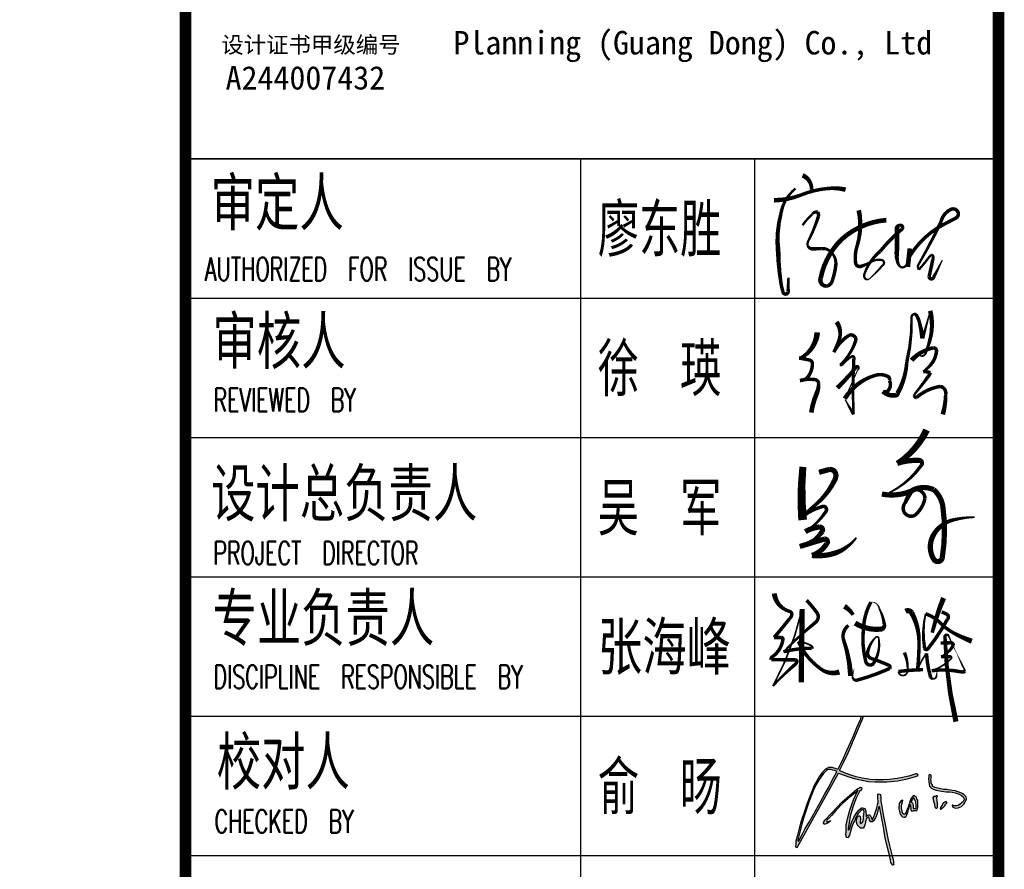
# Model space of a CAD drawing. Extents: x 1779708 to 7299578, y -1121471 to 88434.
# Tile 879 of 1056: x 6639309 to 6643548, y -962910 to -959251. Entities that reach past the tile are written whole.
import ezdxf

# ---------------------------------------------------------------- set-up
doc = ezdxf.new("R2010")
doc.units = 0
doc.header["$LTSCALE"] = 1000
doc.header["$MEASUREMENT"] = 0
doc.layers.get('0').update_dxf_attribs({"linetype": 'CONTINUOUS'})
for name, color, linetype in [('PUB_TEXT', 7, 'CONTINUOUS'), ('PUB_TITLE', 4, 'CONTINUOUS'), ('WINDOW', 2, 'CONTINUOUS'), ('可见线', 6, 'CONTINUOUS'), ('电子签', 2, 'CONTINUOUS'), ('通-图框－文字', 4, 'CONTINUOUS')]:
    doc.layers.add(name, color=color, linetype=linetype)
doc.styles.add('-宋体', font='simhei.ttf', dxfattribs={"width": 0.7})
doc.styles.add('dim_font', font='SIMPLEX.shx', dxfattribs={"width": 0.8})
doc.styles.add('仿宋', font='txt', dxfattribs={"width": 0.7})

# ---------------------------------------------------------------- blocks, each defined once
blk = doc.blocks.new('A$C6A191C33')
at = {"style": '-宋体'}
for s, height, p in [('设计证书甲级编号', 141.4, (32.2, 373.3)), ('A244007432', 202, (69, 58.7))]:
    blk.add_text(s, height=height, dxfattribs=at).set_placement(p)
blk = doc.blocks.new('A$C2DEF362E')
at = {"layer": 'PUB_TEXT'}
h = blk.add_hatch(color=256, dxfattribs=at)
h.dxf.hatch_style = 1
h.paths.add_polyline_path([(32593, 42092), (34565, 41342), (36866, 40638), (38650, 40028), (42928, 39185), (45558, 38763), (48891, 38435), (55190, 38435), (60871, 39091), (66370, 40126), (69985, 41158), (71629, 41768), (71905, 42256), (71702, 42623), (71188, 42751), (70655, 42843), (69754, 42494), (66925, 41537), (63588, 40800), (60744, 40266), (56780, 39805), (53272, 39547), (49382, 39602), (46318, 39787), (42185, 40415), (38996, 41170), (35600, 42297), (32724, 43291), (30088, 44544), (32222, 48729), (34582, 53924), (37415, 60628), (39633, 65720), (42653, 72804), (42334, 73188), (41802, 73188), (41448, 72952), (40976, 71566), (39116, 67318), (37253, 62794), (35747, 59284), (33767, 55027), (31966, 50868), (29187, 45103), (27944, 45602), (27147, 45779), (26667, 45971), (26228, 46110), (25661, 46202), (24980, 46191), (24286, 46064), (23893, 45844), (23211, 45613), (22241, 44872), (21028, 43690), (19283, 41178), (16550, 36576), (14890, 32519), (13851, 29782), (12635, 26613), (11300, 22693), (9669, 17443), (8424, 12995), (7386, 9284), (6764, 6885), (6734, 5109), (6497, 4398), (6497, 3894), (6912, 3687), (7456, 3530), (29463, 43175)])
h.paths.add_polyline_path([(28653, 44045), (28534, 43853), (25969, 39056), (24328, 35741), (22210, 32136), (19763, 27564), (16353, 21497), (13798, 16947), (11782, 13532), (10347, 10757), (8274, 6976), (8234, 6835), (8097, 6835), (7918, 6851), (7859, 7179), (7967, 8323), (8535, 10443), (9880, 15858), (11045, 19619), (12362, 23988), (13707, 27720), (15024, 31345), (16160, 34092), (17683, 37107), (19177, 39704), (21563, 42890), (22347, 43803), (23149, 44455), (23728, 44810), (24418, 45071), (25220, 45052), (25911, 44922), (26564, 44754), (27478, 44493)], flags=16)
h.paths.add_polyline_path([(41155, 33779), (41545, 34169), (41769, 34464), (41970, 34842), (41899, 35078), (41816, 35349), (41734, 35503), (41450, 35550), (41072, 35585), (40670, 35373), (39337, 34574), (31294, 27701), (25884, 22056), (22244, 18083), (21773, 17235), (21478, 16635), (21549, 16223), (21890, 15906), (22420, 15953), (23316, 16306), (24046, 16612), (24694, 17118), (25365, 17953), (23810, 17129), (23702, 17058), (23458, 17058), (23306, 17149), (23245, 17240), (23306, 17453), (23367, 17819), (23519, 18337), (24129, 18793), (25805, 20590), (28152, 23301), (31571, 26871), (34711, 29612), (38399, 32657), (39953, 34058), (39496, 33145), (37515, 28845), (35564, 23324), (34225, 18779), (33981, 17073), (33646, 15703), (33646, 14272), (33646, 13145), (33524, 11988), (33371, 10343), (33554, 9277), (33859, 8760), (34682, 8729), (34865, 9186), (35292, 10008), (35779, 11348), (36607, 14548), (37186, 16010), (37491, 16863), (38070, 17624), (38345, 18477), (38741, 19451), (39198, 20152), (39442, 20669), (40021, 21553), (40600, 22162), (41179, 22832), (41545, 23197), (42033, 23532), (42581, 23684), (42978, 23349), (43161, 22588), (42978, 21461), (42917, 19817), (42825, 18842), (42734, 17959), (42307, 16984), (41941, 16832), (41301, 16345), (41027, 16741), (41027, 17594), (41210, 18324), (41240, 19147), (41057, 19756), (40844, 20395), (40509, 20456), (40173, 20213), (39686, 19695), (39351, 18964), (39076, 17929), (39046, 16924), (39411, 15766), (39930, 15127), (40600, 14548), (41179, 13817), (42581, 13848), (43222, 14487), (43745, 16102), (43867, 16802), (43897, 17290), (44050, 17960), (44324, 18508), (44476, 18995), (44720, 19239), (45086, 19391), (45269, 19696), (45665, 19574), (45940, 19056), (46092, 17990), (46763, 17198), (47433, 17137), (48226, 17625), (49171, 19330), (50085, 21401), (50634, 24111), (50938, 25238), (51304, 25269), (53258, 15387), (54426, 8697), (56851, -1483), (57235, -3130), (57490, -4432), (57855, -5252), (58190, -6012), (58555, -5921), (58981, -5647), (58889, -4851), (58833, -4046), (58564, -2959), (57990, -472), (55991, 7377), (54184, 16702), (53558, 20078), (52704, 24264), (52039, 28168), (52001, 28963), (52020, 29549), (52039, 30363), (51963, 31252), (51907, 31706), (51395, 31971), (50808, 32047), (50524, 31952), (50524, 31328), (50562, 30401), (50619, 27544), (50345, 26249), (49811, 24092), (48835, 21392), (48419, 20069), (48059, 19067), (47719, 18330), (47303, 18481), (47208, 18651), (47132, 18954), (47094, 19294), (47000, 19710), (46754, 20050), (46489, 20428), (46205, 20693), (45997, 20825), (45657, 20844), (45202, 20711), (44711, 20485), (44370, 19842), (44294, 20012), (44238, 20277), (44238, 20560), (44200, 21127), (44067, 21959), (44048, 22715), (43916, 23566), (43689, 24076), (43008, 24473), (42383, 24662), (41797, 24624), (40302, 23434), (38844, 21536), (37652, 19400), (36687, 17396), (35987, 15109), (35628, 13446), (34909, 12746), (34701, 12916), (34573, 13555), (35117, 16667), (35692, 20232), (37113, 24983), (38807, 29400), (40115, 32210), (40493, 33036), (40659, 33295), (40859, 33626)])
h.paths.add_polyline_path([(63932, 21562), (63530, 22270), (63453, 22921), (63146, 24108), (63031, 25468), (63261, 26598), (63645, 27785), (63875, 28494), (63606, 28666), (63320, 28610), (62566, 28084), (62207, 27498), (61919, 27008), (61800, 26482), (61728, 25215), (61721, 24153), (62285, 22057), (62534, 21138), (63033, 20429), (63589, 19816), (64470, 19702), (64873, 19721), (65544, 20123), (65850, 20870), (66214, 21846), (66636, 23053), (66904, 23780), (67134, 24661), (67364, 25523), (67614, 26117), (67805, 26385), (67959, 25657), (68016, 24049), (67978, 23723), (68342, 23091), (68534, 22842), (69224, 22976), (69722, 23225), (70297, 23283), (70949, 23148), (71351, 23148), (71562, 24259), (71811, 24795), (71888, 25983), (71888, 26710), (71773, 28689), (71351, 29435), (71006, 30125), (70297, 30718), (69760, 31044), (69453, 31140), (69185, 30872), (68706, 30412), (68323, 29799), (67958, 28823), (67613, 27942), (67345, 27157), (67000, 26257), (66655, 24954), (66061, 23671), (65408, 22021), (65121, 21370), (64431, 21140), (64162, 21428)], flags=17)
h.paths.add_polyline_path([(69434, 24282), (69261, 24645), (69281, 25239), (69281, 26043), (69108, 26675), (68936, 27231), (68303, 27709), (68279, 27992), (68399, 28437), (68821, 28935), (68936, 29452), (69319, 29835), (69741, 29873), (70066, 29337), (70661, 27709), (70891, 25852), (70833, 24684), (70296, 24262)], flags=16)
h.paths.add_polyline_path([(80848, 26411), (80840, 25835), (80977, 25176), (81219, 24707), (81462, 24313), (81772, 24215), (81932, 24283), (82113, 24593), (82076, 25025), (82068, 26768), (81947, 28323), (81817, 29788), (81817, 30189), (81939, 30326), (82166, 30560), (82090, 30977), (81787, 31219), (81613, 31128), (81408, 30916), (80908, 30931), (80521, 30788), (79938, 29888), (80046, 29814), (80221, 29291), (80376, 28012)])
h.paths.add_polyline_path([(86255, 26179), (86627, 26566), (87022, 26741), (87196, 26938), (87105, 27203), (87090, 27590), (87045, 27803), (86862, 27954), (86589, 27992), (86247, 27825), (85708, 27514), (85130, 26723), (84720, 25798), (84151, 24804), (83868, 24039), (83943, 23964), (84016, 23734), (84199, 23806), (84478, 24086), (84867, 24426), (85837, 25436), (86149, 25709)])
h.paths.add_polyline_path([(82437, 35114), (80970, 35442), (79870, 36040), (79405, 37069), (78942, 37821), (78845, 38766), (78710, 39749), (78826, 40521), (78901, 41882), (78534, 42306), (78109, 42422), (77587, 42088), (77606, 41124), (77490, 40294), (77606, 38462), (77876, 37055), (78050, 36245), (78417, 35878), (78764, 35300), (80041, 34597), (81064, 34153), (82473, 33806), (84403, 33498), (86896, 33225), (88691, 33167), (90139, 32936), (91702, 32666), (93751, 31987), (95121, 31215), (96009, 30463), (96395, 29731), (96511, 29422), (96472, 29133), (96298, 28786), (96144, 28439), (95932, 28053), (95604, 27590), (95063, 27282), (94542, 26780), (93345, 25912), (92438, 25700), (91338, 25662), (90778, 25681), (90450, 26009), (90122, 26067), (90141, 25700), (90508, 24967), (91261, 24601), (92110, 24524), (93384, 24717), (95005, 25411), (96298, 26664), (97476, 28516), (97669, 29075), (97727, 29499), (97514, 30097), (97418, 30695), (96916, 31235), (96318, 31678), (95488, 32237), (93847, 32912), (92535, 33395), (91840, 33703), (90084, 33954), (87340, 34381), (85506, 34401), (83885, 34786)])
for points in [[(7456, 3530), (29463, 43175), (32593, 42092), (34565, 41342), (36866, 40638), (38650, 40028), (42928, 39185), (45558, 38763), (48891, 38435), (55190, 38435), (60871, 39091), (66370, 40126), (69985, 41158), (71629, 41768), (71905, 42256), (71702, 42623), (71188, 42751), (70655, 42843), (69754, 42494), (66925, 41537), (63588, 40800), (60744, 40266), (56780, 39805), (53272, 39547), (49382, 39602), (46318, 39787), (42185, 40415), (38996, 41170), (35600, 42297), (32724, 43291), (30088, 44544), (32222, 48729), (34582, 53924), (37415, 60628), (39633, 65720), (42653, 72804), (42334, 73188), (41802, 73188), (41448, 72952), (40976, 71566), (39116, 67318), (37253, 62794), (35747, 59284), (33767, 55027), (31966, 50868), (29187, 45103), (27944, 45602), (27147, 45779), (26667, 45971), (26228, 46110), (25661, 46202), (24980, 46191), (24286, 46064), (23893, 45844), (23211, 45613), (22241, 44872), (21028, 43690), (19283, 41178), (16550, 36576), (14890, 32519), (13851, 29782), (12635, 26613), (11300, 22693), (9669, 17443), (8424, 12995), (7386, 9284), (6764, 6885), (6734, 5109), (6497, 4398), (6497, 3894), (6912, 3687), (7456, 3530)], [(8274, 6976), (10347, 10757), (11782, 13532), (13798, 16947), (16353, 21497), (19763, 27564), (22210, 32136), (24328, 35741), (25969, 39056), (28534, 43853), (28653, 44045), (27478, 44493), (26564, 44754), (25911, 44922), (25220, 45052), (24418, 45071), (23728, 44810), (23149, 44455), (22347, 43803), (21563, 42890), (19177, 39704), (17683, 37107), (16160, 34092), (15024, 31345), (13707, 27720), (12362, 23988), (11045, 19619), (9880, 15858), (8535, 10443), (7967, 8323), (7859, 7179), (7918, 6851), (8097, 6835), (8234, 6835), (8274, 6976)], [(77587, 42088), (77606, 41124), (77490, 40294), (77606, 38462), (77876, 37055), (78050, 36245), (78417, 35878), (78764, 35300), (80041, 34597), (81064, 34153), (82473, 33806), (84403, 33498), (86896, 33225), (88691, 33167), (90139, 32936), (91702, 32666), (93751, 31987), (95121, 31215), (96009, 30463), (96395, 29731), (96511, 29422), (96472, 29133), (96298, 28786), (96144, 28439), (95932, 28053), (95604, 27590), (95063, 27282), (94542, 26780), (93345, 25912), (92438, 25700), (91338, 25662), (90778, 25681), (90450, 26009), (90122, 26067), (90141, 25700), (90508, 24967), (91261, 24601), (92110, 24524), (93384, 24717), (95005, 25411), (96298, 26664), (97476, 28516), (97669, 29075), (97727, 29499), (97514, 30097), (97418, 30695), (96916, 31235), (96318, 31678), (95488, 32237), (93847, 32912), (92535, 33395), (91840, 33703), (90084, 33954), (87340, 34381), (85506, 34401), (83885, 34786), (82437, 35114), (80970, 35442), (79870, 36040), (79405, 37069), (78942, 37821), (78845, 38766), (78710, 39749), (78826, 40521), (78901, 41882), (78534, 42306), (78109, 42422), (77587, 42088)], [(23810, 17129), (25365, 17953), (24694, 17118), (24046, 16612), (23316, 16306), (22420, 15953), (21890, 15906), (21549, 16223), (21478, 16635), (21773, 17235), (22244, 18083), (25884, 22056), (31294, 27701), (39337, 34574), (40670, 35373), (41072, 35585), (41450, 35550), (41734, 35503), (41816, 35349), (41899, 35078), (41970, 34842), (41769, 34464), (41545, 34169), (41155, 33779), (40859, 33626), (40659, 33295), (40493, 33036), (40115, 32210), (38807, 29400), (37113, 24983), (35692, 20232), (35117, 16667), (34573, 13555), (34701, 12916), (34909, 12746), (35628, 13446), (35987, 15109), (36687, 17396), (37652, 19400), (38844, 21536), (40302, 23434), (41797, 24624), (42383, 24662), (43008, 24473), (43689, 24076), (43916, 23566), (44048, 22715), (44067, 21959), (44200, 21127), (44238, 20560), (44238, 20277), (44294, 20012), (44370, 19842), (44711, 20485), (45202, 20711), (45657, 20844), (45997, 20825), (46205, 20693), (46489, 20428), (46754, 20050), (47000, 19710), (47094, 19294), (47132, 18954), (47208, 18651), (47303, 18481), (47719, 18330), (48059, 19067), (48419, 20069), (48835, 21392), (49811, 24092), (50345, 26249), (50619, 27544), (50562, 30401), (50524, 31328), (50524, 31952), (50808, 32047), (51395, 31971), (51907, 31706), (51963, 31252), (52039, 30363), (52020, 29549), (52001, 28963), (52039, 28168), (52704, 24264), (53558, 20078), (54184, 16702), (55991, 7377), (57990, -472), (58564, -2959), (58833, -4046), (58889, -4851), (58981, -5647), (58555, -5921), (58190, -6012), (57855, -5252), (57490, -4432), (57235, -3130), (56851, -1483), (54426, 8697), (53258, 15387), (51304, 25269), (50938, 25238), (50634, 24111), (50085, 21401), (49171, 19330), (48226, 17625), (47433, 17137), (46763, 17198), (46092, 17990), (45940, 19056), (45665, 19574), (45269, 19696), (45086, 19391), (44720, 19239), (44476, 18995), (44324, 18508), (44050, 17960), (43897, 17290), (43867, 16802), (43745, 16102), (43222, 14487), (42581, 13848), (41179, 13817), (40600, 14548), (39930, 15127), (39411, 15766), (39046, 16924), (39076, 17929), (39351, 18964), (39686, 19695), (40173, 20213), (40509, 20456), (40844, 20395), (41057, 19756), (41240, 19147), (41210, 18324), (41027, 17594), (41027, 16741), (41301, 16345), (41941, 16832), (42307, 16984), (42734, 17959), (42825, 18842), (42917, 19817), (42978, 21461), (43161, 22588), (42978, 23349), (42581, 23684), (42033, 23532), (41545, 23197), (41179, 22832), (40600, 22162), (40021, 21553), (39442, 20669), (39198, 20152), (38741, 19451), (38345, 18477), (38070, 17624), (37491, 16863), (37186, 16010), (36607, 14548), (35779, 11348), (35292, 10008), (34865, 9186), (34682, 8729), (33859, 8760), (33554, 9277), (33371, 10343), (33524, 11988), (33646, 13145), (33646, 14272), (33646, 15703), (33981, 17073), (34225, 18779), (35564, 23324), (37515, 28845), (39496, 33145), (39953, 34058), (38399, 32657), (34711, 29612), (31571, 26871), (28152, 23301), (25805, 20590), (24129, 18793), (23519, 18337), (23367, 17819), (23306, 17453), (23245, 17240), (23306, 17149), (23458, 17058), (23702, 17058), (23810, 17129)], [(63320, 28610), (62566, 28084), (62207, 27498), (61919, 27008), (61800, 26482), (61728, 25215), (61721, 24153), (62285, 22057), (62534, 21138), (63033, 20429), (63589, 19816), (64470, 19702), (64873, 19721), (65544, 20123), (65850, 20870), (66214, 21846), (66636, 23053), (66904, 23780), (67134, 24661), (67364, 25523), (67614, 26117), (67805, 26385), (67959, 25657), (68016, 24049), (67978, 23723), (68342, 23091), (68534, 22842), (69224, 22976), (69722, 23225), (70297, 23283), (70949, 23148), (71351, 23148), (71562, 24259), (71811, 24795), (71888, 25983), (71888, 26710), (71773, 28689), (71351, 29435), (71006, 30125), (70297, 30718), (69760, 31044), (69453, 31140), (69185, 30872), (68706, 30412), (68323, 29799), (67958, 28823), (67613, 27942), (67345, 27157), (67000, 26257), (66655, 24954), (66061, 23671), (65408, 22021), (65121, 21370), (64431, 21140), (64162, 21428), (63932, 21562), (63530, 22270), (63453, 22921), (63146, 24108), (63031, 25468), (63261, 26598), (63645, 27785), (63875, 28494), (63606, 28666), (63320, 28610)], [(68303, 27709), (68936, 27231), (69108, 26675), (69281, 26043), (69281, 25239), (69261, 24645), (69434, 24282), (70296, 24262), (70833, 24684), (70891, 25852), (70661, 27709), (70066, 29337), (69741, 29873), (69319, 29835), (68936, 29452), (68821, 28935), (68399, 28437), (68279, 27992), (68303, 27709)], [(79938, 29888), (80521, 30788), (80908, 30931), (81408, 30916), (81613, 31128), (81787, 31219), (82090, 30977), (82166, 30560), (81939, 30326), (81817, 30189), (81817, 29788), (81947, 28323), (82068, 26768), (82076, 25025), (82113, 24593), (81932, 24283), (81772, 24215), (81462, 24313), (81219, 24707), (80977, 25176), (80840, 25835), (80848, 26411), (80376, 28012), (80221, 29291), (80046, 29814), (79938, 29888)], [(83868, 24039), (84151, 24804), (84720, 25798), (85130, 26723), (85708, 27514), (86247, 27825), (86589, 27992), (86862, 27954), (87045, 27803), (87090, 27590), (87105, 27203), (87196, 26938), (87022, 26741), (86627, 26566), (86255, 26179), (86149, 25709), (85837, 25436), (84867, 24426), (84478, 24086), (84199, 23806), (84016, 23734), (83943, 23964), (83868, 24039)]]:
    blk.add_lwpolyline(points, dxfattribs=at)
blk = doc.blocks.new('A$C3D8761CE')
at = {"layer": 'PUB_TITLE'}
for p, q in [((83100, 28000), (76100, 28000)), ((76100, 26800), (83100, 26800)), ((76100, 25600), (83100, 25600)), ((76100, 24400), (83100, 24400)), ((76100, 23200), (83100, 23200)), ((76100, 22000), (83100, 22000))]:
    blk.add_line(p, q, dxfattribs=at)
at = {"layer": 'PUB_TITLE', "const_width": 100}
blk.add_lwpolyline([(2500, 1000), (83100, 1000), (83100, 58400), (2500, 58400)], close=True, dxfattribs=at)
blk.add_lwpolyline([(76100, 58400), (76100, 1000)], dxfattribs=at)
at = {"layer": 'PUB_TITLE'}
for points in [[(76100, 28000), (83100, 28000)], [(79500, 28000), (79500, 19600)], [(81000, 28000), (81000, 19600)]]:
    blk.add_lwpolyline(points, dxfattribs=at)
at = {"layer": '电子签'}
for points in [[(81412.7, 27856.9, 40, 30, -0.327041), (81489.7, 27732.2, 30, 30, 1.316007)], [(81166.5, 27642.7, 40, 30, 0.091809), (81397.7, 27687.6, 30, 30, -0.076404), (81631.9, 27744.2, 30, 40, -0.084603), (81783.2, 27734, 40, 40, 1.039532)], [(81352, 27743.6, 20, 30, 0.184781), (81226.7, 27528.6, 30, 40, 0.092155), (81202.8, 27199.8, 40, 30, 0.033489), (81227.5, 26923.7, 30, 30, 0.03291), (81245.2, 26850.7, 30, 30, 0.944278), (81288.5, 26860, 30, 30, 0.007556), (81288.5, 26860, 30, 20, 0), (81290.9, 26975.7, 0, 0, 0)], [(81412.3, 27427.3, 20, 20, -0.053718), (81497.1, 27524, 20, 30, -0.314478), (81542, 27540.6, 30, 30, -0.157331), (81550.6, 27507.9, 30, 20, -0.043193), (81466.6, 27301, 20, 20, 0.155023), (81455.6, 27256.9, 20, 30, 0.341741), (81496.6, 27224, 30, 30, -0.004522), (81572.7, 27226, 30, 20, -0.261217), (81662.8, 27191.4, 20, 30, -0.213293), (81699.3, 27087.1, 30, 30, -0.061379), (81669.6, 26953.9, 30, 30, -0.24786), (81628.6, 26905.4, 30, 40, -0.583549), (81568.6, 26971.2, 40, 40, -0.151018), (81749.9, 27306.8, 40, 40, -0.164978), (82134.4, 27471.7, 40, 40, -0.056318)], [(81896.8, 27556.7, 40, 30, -0.12764), (81882.5, 27249.5, 30, 30, 0.112907), (81869.3, 27103.1, 30, 30, 0.465956), (81915.3, 27073.5, 30, 20, 0.058394), (82005.3, 27113.3, 20, 20, -0.191784), (82096.2, 27127.4, 20, 20, -0.327353), (82114.2, 27106.6, 20, 20, -0.288302), (82101.2, 27081.7, 20, 10, -0.038889), (81987.4, 26965.7, 10, 20, -0.393879), (81953.6, 26966.8, 20, 20, -0.287045), (81944.5, 27005.7, 20, 30, -0.136068), (82079.8, 27202.7, 30, 30, -0.042034), (82265.5, 27392, 30, 30, 0.897281), (82249, 27425.9, 30, 40, 0.357357), (82224.6, 27400.6, 40, 40, -0.016292), (82224.1, 27185.7, 40, 30, 0.079084), (82229, 27122.6, 30, 20, 0.154198), (82254.7, 27068.2, 20, 20, 0.545489), (82312.7, 27107.2, 20, 10, -0.011781), (82336.6, 27228, 40, 40, 0), (82319.1, 27068.2, 40, 40, 0)], [(82336.1, 27161.9, 30, 30, -0.139001), (82636.7, 27439.3, 30, 30, 0.005171), (82732.7, 27489.3, 30, 30, 0.435568), (82748, 27547.1, 30, 30, 0.382326), (82689.4, 27563.9, 30, 30, 0.226723), (82605, 27457.8, 30, 20, -0.020271), (82422.4, 27109.1, 20, 20, 0.049309), (82403.9, 27073.3, 20, 20, 0), (82413.7, 27044.3, 20, 20, 0.023464), (82503.8, 27155.2, 20, 20, -0.203022), (82533.5, 27173.7, 20, 30, -0.187391), (82533.5, 27129.7, 30, 30, -0.006584), (82502.4, 26985.7, 30, 30, 0.871812), (82540.7, 26979.4, 30, 20, 0), (82573.3, 27040, 20, 10, 0), (82616, 27127.8, 10, 10, 0)], [(81712.5, 26027, 40, 30, 0.033738), (81875.1, 26207.3, 30, 20, -0.703228), (81895.6, 26200.5, 20, 10, -0.218795), (81884.7, 26175.4, 10, 10, -0.001701), (81776.5, 25934.2, 40, 30, -0.186706), (82038.1, 26134.9, 30, 30, -0.183379), (82145.9, 26126.5, 30, 30, -0.383493), (82160.8, 26091, 30, 30, -0.316646), (82149, 26003.7, 30, 30, -0.368024), (82104.2, 25998.4, 40, 40, 0.245008), (82216.1, 25963.5, 40, 40, 0.333221), (82230.2, 25978.6, 40, 30, 0.113678), (82310.6, 26250.4, 30, 20, 0.064703), (82351.2, 26635.2, 20, 20, -0.275634), (82364.3, 26658.3, 20, 30, -0.443227), (82394.1, 26651.4, 30, 30, -0.070191), (82419.5, 26591.3, 30, 40, -0.02646), (82445.9, 26453, 30, 20, 0), (82472, 26541, 20, 10, 0), (82512.1, 26690, 40, 30, -0.137858), (82504.8, 26423.9, 30, 20, -0.030787), (82470.1, 26321.3, 20, 10, -0.640561), (82412.9, 26318.1, 10, 10, 0), (82351.8, 26264.9, 40, 30, -0.163108), (82540.7, 26372.2, 30, 30, -0.468432), (82565.7, 26339.9, 30, 30, -0.131023), (82526.7, 26239.1, 30, 20, -0.072844), (82451.1, 26166.1, 30, 30, -0.107963), (82512.9, 26158, 30, 30, -0.105878), (82493.3, 26124.2, 30, 20, -0.020312), (82386.7, 25984.6, 20, 20, 0.069667), (82370.9, 25957.2, 20, 30, 0.312264), (82393.4, 25943.9, 30, 30, -0.143223), (82598.9, 26039.6, 30, 30, -0.41006), (82645.5, 25972, 30, 40, -0.065907), (82620.6, 25798.5, 40, 40, -400.829791)], [(81705.8, 26594.4, 40, 30, -0.235253), (81729.2, 26446.8, 30, 30, -0.048503), (81681.3, 26333.8, 30, 30, -0.143864), (81814.7, 26480.7, 30, 30, -0.569528), (81871.3, 26434.9, 30, 20, -0.120767), (81748.1, 26236.7, 20, 20, 1.123766), (81751.2, 26221.6, 20, 20, -0.081293), (81839.6, 26300.6, 20, 30, -0.556039), (81854, 26279.5, 30, 20, 0.023181), (81851.6, 25799.4, 30, 20, 0), (81818, 25857.6, 20, 10, 0), (81778.6, 25927.3, 10, 10, 0)], [(81539, 26505.1, 50, 30, -0.247192), (81405.7, 26289.1, 30, 30, -0.132045), (81383.2, 26282.9, 30, 30, -0.034515), (81474, 26266, 30, 30, -0.338149), (81497.3, 26236.4, 30, 30, -0.193076), (81448.5, 26109.6, 30, 30, -0.156137), (81390, 26090.6, 30, 30, -0.088824), (81514, 26099, 30, 30, -0.381284), (81551.5, 26064, 30, 40, -0.098201), (81536.4, 25984.1, 40, 40, 0.063655), (81487.6, 25814.3, 40, 40, 5.555951)], [(82480.8, 25664.5, 60, 45, -0.143271), (82227.4, 25376.4, 45, 45, -0.095886), (82416.5, 25402.4, 45, 30, -0.639798), (82435.3, 25359.6, 30, 15, -0.123163), (82163.5, 25126.1, 15, 15, -0.171939), (82095.8, 25112.8, 45, 45, 0.147325), (82347, 25137.4, 45, 30, 0.018524), (82293.3, 25031.2, 30, 30, 0.835771), (82383, 24932, 30, 30, 0.16078), (82466.8, 25074.8, 30, 30, 0.598796), (82347, 25137.4, 45, 45, -0.252908), (82542.3, 25150.4, 45, 45, -0.181147), (82620.9, 25003.3, 45, 45, -0.074141), (82615.4, 24563.3, 45, 45, -0.683518), (82543.4, 24550.2, 45, 45, -0.258332), (82534.4, 24749.5, 45, 30, -0.222176), (82711.4, 24890.5, 30, 15, -0.053843), (82894, 24914.1, 15, 15, 0.979743)], [(81415.4, 25346.6, 60, 75, 0.047203), (81413.2, 24889.4, 75, 75, 0.150818)], [(81554.7, 25300.2, 45, 45, 0), (81644.4, 25324.5, 45, 45, -0.458975), (81699.9, 25271.9, 45, 45, -0.110796), (81689.2, 25232.9, 45, 30, -0.110252), (81517.9, 25015.3, 30, 15, 0.03889), (81386.3, 24897.7, 30, 30, -0.117305), (81590.2, 25007, 30, 30, -0.624623), (81614.3, 24962.8, 30, 15, -0.10688), (81435.7, 24789.2, 45, 45, -0.104917), (81560.5, 24829.4, 45, 45, -0.513789), (81583, 24791.6, 45, 30, -0.08355), (81505.6, 24714.3, 30, 15, 0.031953), (81389.1, 24661.1, 45, 45, -0.005633), (81601.3, 24725.3, 45, 45, -0.675043), (81620, 24684.5, 45, 45, -0.173232), (81493.7, 24583.7, 45, 45, 0.107096), (81697.1, 24605.9, 45, 30, 0.090302), (81798.3, 24661.1, 30, 15, 0.082167), (81876.4, 24738.2, 15, 15, 0.087567)], [(81170.3, 24256.7, 45, 30, 0.246017), (81257.9, 24120.9, 30, 30, 0.052833), (81305, 24100.4, 30, 30, -0.323811), (81320.1, 24080.2, 30, 30, -0.226798), (81301.8, 24041.4, 30, 30, -0.015284), (81167.1, 23877.5, 30, 30, 0), (81230.5, 23878, 30, 30, -0.420426), (81243.7, 23861.1, 30, 30, -0.211322), (81150.7, 23710.4, 30, 30, 0.335582), (81143.1, 23687.7, 30, 30, 0.003822), (81351.9, 23684.5, 30, 30, -0.528852), (81363.6, 23667, 30, 30, -0.119655), (81348.4, 23645.7, 30, 15, 0.033989), (81157.7, 23457.9, 15, 15, 0.067368), (81409.1, 24122, 45, 45, 0), (81401.3, 23490.8, 45, 45, 0)], [(81447.6, 24198.4, 30, 30, -0.027777), (81536.3, 24091.5, 30, 30, -0.405077), (81525.3, 24009.2, 30, 15, 0.02541), (81248.7, 23754.3, 30, 30, -0.067135), (81491.9, 23785.4, 30, 15, 0.427654), (81490.1, 23805.8, 15, 15, 0.1106), (81376.3, 23842.5, 30, 30, 0.137464), (81575.7, 23602.5, 30, 45, 0.237029), (81729.8, 23580.9, 45, 45, 0.809118)], [(81772.7, 24145.9, 45, 30, -0.12645), (81848.2, 24072.1, 30, 30, 0.087592)], [(81865.4, 24002, 45, 45, 0.172227), (82087, 23950, 45, 30, 0.450369), (82116.4, 23991.6, 30, 15, 0.086705), (82072.9, 24127.5, 15, 3, 0.402521), (82000.8, 24182.4, 30, 30, 0.116805), (81937.6, 23957.4, 30, 30, 0.091359), (81956.5, 23672.8, 30, 30, 0.620885), (82022.7, 23652.6, 30, 15, 0.184605), (82068.7, 23871.1, 15, 15, 0.615478), (82040.3, 23877, 15, 30, 0.13884), (81973.5, 23752.8, 30, 30, 0.432173), (82013.1, 23694.7, 30, 30, -0.020207), (82152.8, 23639.4, 30, 30, -0.490589), (82163.4, 23611.4, 30, 30, 0), (82126.1, 23594.8, 30, 30, -0.035881), (81879.6, 23509.5, 30, 15, -0.448045), (81842.9, 23541, 15, 3, -0.065102), (81857.4, 23608.3, 3, 3, -0.780213)], [(82627.1, 24217.8, 45, 30, 0.039801), (82529.3, 23918.8, 30, 30, 2.052854)], [(82299, 24103.3, 45, 45, -0.367749), (82351.3, 24092.4, 45, 30, -0.121697), (82415.4, 23852.1, 30, 30, -0.028386), (82403.3, 23599.7, 15, 15, -0.073844), (82479.7, 23741.2, 30, 30, 0.052443), (82514.5, 23536.9, 30, 15, 0.26556), (82541.6, 23521, 15, 15, 0.350925), (82565.8, 23545.5, 15, 3, -0.017634), (82572.9, 23596.8, 0, 0, 0)], [(82609.8, 24096, 30, 30, -0.054256), (82658.3, 24076.2, 30, 30, -0.443546), (82660.8, 24036.3, 30, 30, -0.046016), (82491.9, 23780.3, 30, 30, -0.563395), (82463.7, 23784, 30, 15, -0.097129), (82471.8, 24081.9, 30, 30, -0.124783), (82607.6, 23993.9, 30, 30, 0.064384), (82712.9, 23916.4, 30, 45, 0.038688), (82870, 23845.7, 0, 0, 0)], [(81808.2, 23981.4, 30, 30, 0.254427), (81761.1, 23873.5, 30, 45, -0.068566), (81827.6, 23546.1, 45, 45, 1.446989)], [(82601.6, 23829.5, 30, 30, 0.00461), (82689, 23832.5, 30, 30, -0.448412), (82710.2, 23810.7, 30, 15, -0.172205), (82604.6, 23712.4, 30, 30, 0.013626), (82681.2, 23712.4, 30, 15, -0.751538), (82687.9, 23691.4, 15, 15, -0.118195), (82524.6, 23591.6, 30, 30, -0.085174), (82777.6, 23581.6, 30, 30, 0.163267), (82813.1, 23587.3, 15, 15, 0.026692), (82787.1, 23641.3, 15, 3, 0.006484), (82739.4, 23742.5, 3, 15, -0.021311), (82671.3, 23889.5, 15, 30, 0.842962), (82638.5, 23884.5, 30, 45, 0.050055), (82733.5, 23152.9, 45, 45, 1.205466)], [(82289.5, 23747.6, 30, 15, -0.132428), (82315.5, 23585.1, 15, 15, -0.568723), (82254.4, 23556.9, 15, 15, -0.227954), (82238.6, 23584.6, 30, 30, -0.024915), (82450.3, 23600.7, 30, 30, 0.27376)]]:
    blk.add_lwpolyline(points, format="xyseb", dxfattribs=at)
at = {"layer": 'PUB_TEXT'}
blk.add_blockref('A$C6A191C33', (76375.6, 28537.6), dxfattribs=at)
at = {"layer": 'WINDOW', "xscale": 0.01615088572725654, "yscale": 0.01615088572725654, "zscale": 0.01615088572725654}
blk.add_blockref('A$C2DEF362E', (81245.7, 22012.8), dxfattribs=at)
at = {"layer": 'PUB_TEXT', "style": '-宋体'}
blk.add_text(' Planning (Guang Dong) Co., Ltd', height=202, dxfattribs=at).set_placement((78269.3, 28898.3))
at = {"layer": '通-图框－文字'}
for s, style, width, p in [('审定人', '仿宋', 0.7, (76316.4, 27426)), ('廖东胜', '-宋体', 0.65, (79650, 27200)), ('审核人', '仿宋', 0.7, (76331.8, 26233.7)), ('徐  瑛', '-宋体', 0.65, (79650, 26000)), ('设计总负责人', '仿宋', 0.7, (76319.6, 24922.4)), ('吴  军', '-宋体', 0.65, (79650, 24800)), ('专业负责人', '仿宋', 0.7, (76331.8, 23848.7)), ('张海峰', '仿宋', 0.7, (79650, 23600)), ('校对人', '仿宋', 0.7, (76368.5, 22611.4)), ('俞  旸', '-宋体', 0.65, (79650, 22400))]:
    blk.add_text(s, height=400, dxfattribs=dict(at, style=style, width=width)).set_placement(p)
at = {"layer": '通-图框－文字', "color": 4, "style": 'dim_font', "width": 0.65}
for s, p in [('AUTHORIZED  FOR  ISSUE  BY', (76266.9, 26950.2)), ('REVIEWED  BY', (76341.3, 25823.5)), ('PROJECT  DIRECTOR', (76339.6, 24504.7)), ('DISCIPLINE  RESPONSIBLE  BY', (76341.2, 23439)), ('CHECKED  BY', (76349.8, 22194.6))]:
    blk.add_text(s, height=200, dxfattribs=at).set_placement(p)

msp = doc.modelspace()

# ---------------------------------------------------------------- block references
at = {"layer": '可见线', "xscale": 0.5, "yscale": 0.5, "zscale": 0.5}
msp.add_blockref('A$C3D8761CE', (6601973.1, -973850.2), dxfattribs=at)

doc.saveas('drawing.dxf')
